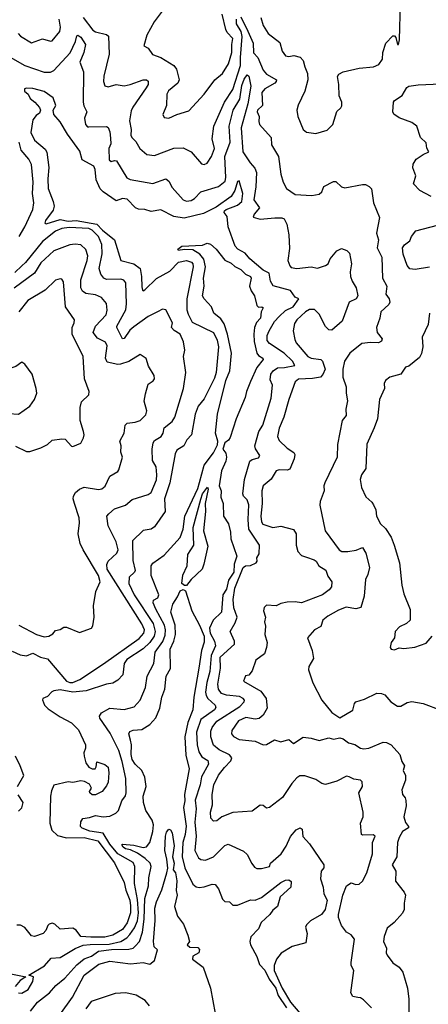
# Model space of a CAD drawing. Extents: x 1552033 to 1694788, y 811965 to 917215.
# Tile 428 of 632: x 1641212 to 1643767, y 863913 to 870071. Entities that reach past the tile are written whole.
import ezdxf

# ---------------------------------------------------------------- set-up
doc = ezdxf.new("R2010")
doc.units = 0

msp = doc.modelspace()

# ---------------------------------------------------------------- linework, layer by layer
at = {"layer": '0CON20XD'}
for points in [[(1642720, 870085), (1642734.7, 870034.7), (1642765, 869984.5), (1642839.3, 869929.3), (1642853.5, 869873.5), (1642874.4, 869845), (1642895, 869840), (1642926.6, 869846.6), (1642967, 869837), (1642985.5, 869815.5), (1642996.1, 869776.1), (1643012.2, 869735), (1643014.5, 869695.5), (1642995.7, 869625), (1642952.8, 869537.2), (1642945.7, 869505), (1642950.6, 869465), (1642985.6, 869385), (1643005, 869367.5), (1643065, 869359.4), (1643135, 869381.1), (1643170.6, 869415), (1643195, 869496.7), (1643221.2, 869518.8), (1643227.5, 869532.5), (1643226.2, 869555), (1643209.1, 869595), (1643208.6, 869665), (1643200.4, 869715), (1643208.6, 869731.4), (1643235, 869744.7), (1643335, 869768.6), (1643425, 869777.1), (1643458.7, 869791.3), (1643480, 869825), (1643483.6, 869866.4), (1643502.5, 869925), (1643545, 869970), (1643555, 869970), (1643565, 869960), (1643573.8, 869915), (1643580, 869915), (1643587.5, 869945), (1643594.2, 870174.2)], [(1641202.2, 869985), (1641217.6, 869967.6), (1641285, 869925.8), (1641355, 869950.9), (1641405, 869935.8), (1641415, 869939.2), (1641463.5, 869996.5), (1641466.1, 870025), (1641458.9, 870075)], [(1641608.7, 870085), (1641668.8, 870005), (1641685, 869994.5), (1641755, 869977.8), (1641767.1, 869967.1), (1641771.8, 869855), (1641737.4, 869717.4), (1641736.5, 869685), (1641745, 869658), (1641765, 869651.9), (1641815, 869665.7), (1641865, 869657.5), (1641903.8, 869665), (1641985, 869695.8), (1642005, 869695.7), (1642015, 869686.7), (1642014.4, 869665), (1642003.6, 869645), (1641918.5, 869525), (1641908.5, 869501.5), (1641898.6, 869438.6), (1641909.5, 869385), (1641907.9, 869347.9), (1641914.3, 869335)], [(1641914.3, 869335), (1641939.2, 869309.2), (1641963.1, 869265), (1642007, 869227), (1642055, 869222.7), (1642175, 869266.9), (1642235, 869270), (1642284, 869245), (1642349.3, 869169.3), (1642365, 869164.5), (1642385, 869174.4), (1642411.8, 869215), (1642430, 869265), (1642416.7, 869325), (1642425.4, 869405), (1642491.8, 869555), (1642545.2, 869635), (1642593.5, 869785), (1642592.4, 869835), (1642604.1, 869965), (1642597.3, 869997.3), (1642568.1, 870045), (1642568.8, 870075)], [(1642102.7, 870125), (1642052.9, 870057.1), (1642006.4, 869973.6), (1641988.3, 869908.3), (1642015, 869893.8), (1642043.3, 869853.3), (1642094.7, 869834.7), (1642175.3, 869785.3), (1642192.1, 869762.1), (1642210, 869695), (1642201.8, 869675), (1642143.5, 869626.5), (1642132.5, 869605), (1642130, 869535), (1642107.7, 869477.7), (1642115, 869460), (1642145, 869455.8), (1642195, 869478.5), (1642268.8, 869501.2), (1642365, 869604.4), (1642431.5, 869695), (1642480.8, 869735), (1642517.4, 869795), (1642539.1, 869865), (1642537.9, 869915), (1642544.1, 869954.1), (1642510.5, 869990.5), (1642500.7, 870010.7), (1642478.3, 870105)], [(1642595, 870090), (1642639.2, 869999.2), (1642671.6, 869925), (1642674.5, 869864.5), (1642700.3, 869835), (1642733.8, 869755), (1642755, 869731.4), (1642817.3, 869695), (1642816.5, 869685), (1642806.7, 869675), (1642745, 869638), (1642726.2, 869615), (1642730.8, 869535), (1642699.7, 869505), (1642697.1, 869495), (1642709.1, 869465), (1642706.7, 869435), (1642712.2, 869415), (1642784.3, 869335), (1642787.6, 869287.6), (1642829.5, 869215), (1642845.5, 869105), (1642860, 869055), (1642880, 869015), (1642935, 868978.4), (1643038.8, 868971.2), (1643085, 868979.6), (1643101.5, 868995), (1643115, 869028.8), (1643175, 869060), (1643188.3, 869058.3), (1643225, 869026.7), (1643245, 869018.8), (1643355, 869040), (1643375, 869040), (1643397.1, 869027.1), (1643412.3, 869012.3), (1643425.4, 868925.4), (1643463, 868833), (1643443.8, 868735), (1643456.2, 868695), (1643446.7, 868645), (1643477.8, 868585), (1643481.4, 868455), (1643507.3, 868405), (1643502.2, 868355), (1643522.1, 868325), (1643527.3, 868305), (1643519.7, 868290.3), (1643470.5, 868245), (1643464.5, 868205), (1643443.1, 868145), (1643448.1, 868115), (1643478.1, 868075), (1643475, 868060.8), (1643455, 868049.6), (1643405, 868053), (1643352.5, 868045), (1643277.1, 867985), (1643242.5, 867935), (1643233.5, 867885), (1643233.4, 867835), (1643254.6, 867775), (1643253.4, 867735), (1643262, 867688), (1643251.1, 867635), (1643253.3, 867595), (1643228.5, 867565), (1643199.8, 867415), (1643196.7, 867335), (1643120.8, 867175), (1643114, 867155), (1643115.6, 867125), (1643091.7, 867058.3), (1643089.7, 867035), (1643123.4, 866875), (1643210.6, 866755), (1643226, 866746), (1643265, 866745.5), (1643316.3, 866753.7), (1643355, 866769.2), (1643376.7, 866735), (1643398.8, 866645), (1643389.1, 866600.9), (1643375, 866570), (1643365.5, 866465), (1643345.7, 866395), (1643315, 866385.5), (1643253.8, 866396.2), (1643205, 866378.8), (1643139.1, 866340.9), (1643107.5, 866315), (1643096, 866275), (1643054.7, 866255.3), (1643012, 866205), (1643041.4, 866125), (1643050, 866075), (1643020.6, 866025), (1643017.5, 866005), (1643044.7, 865924.7), (1643101.8, 865815), (1643165, 865737.8), (1643215, 865703.8), (1643295, 865752), (1643305.8, 865795), (1643314.6, 865805.4), (1643368.8, 865821.2), (1643445, 865858), (1643475, 865857.1), (1643495, 865847.8), (1643533.8, 865803.8), (1643575, 865776.9), (1643595, 865777.1), (1643635, 865800), (1643663.9, 865806.1), (1643735, 865794), (1643845, 865752.5)], [(1641137.9, 869845), (1641245, 869784.8), (1641365, 869743.5), (1641405, 869743.9), (1641426.1, 869753.9), (1641526.6, 869863.4), (1641560.4, 869935), (1641570, 869970), (1641575, 869973.8), (1641595, 869961.9), (1641622.5, 869915), (1641612.1, 869865), (1641588.4, 869805), (1641610.5, 869745), (1641609.6, 869555), (1641612.8, 869532.8), (1641631.1, 869495), (1641617.8, 869455), (1641623.8, 869415), (1641635, 869401.9), (1641645, 869400), (1641755, 869404), (1641765, 869396.2), (1641775, 869368.8), (1641779.9, 869329.9), (1641782.4, 869295), (1641769.6, 869265), (1641772.1, 869195), (1641785, 869184.4), (1641805, 869191.2), (1641818.3, 869188.3), (1641881.7, 869081.7), (1641902.2, 869072.2), (1642043.8, 869046.2), (1642125, 869075.5), (1642145, 869061.5), (1642165, 869020.9), (1642235, 868944.4), (1642255, 868935.6), (1642285, 868941.2), (1642305, 868952.7), (1642345, 868994.6), (1642455, 869027.2), (1642497.8, 869062.2), (1642502, 869085), (1642495.2, 869215.2), (1642528.8, 869305), (1642521.1, 869405), (1642546, 869505), (1642589.5, 869575), (1642601.1, 869658.9), (1642615, 869700), (1642635, 869727.1), (1642645, 869718), (1642657.1, 869655), (1642639.6, 869545), (1642596.4, 869395), (1642608.3, 869245), (1642652.3, 869175), (1642681.9, 869141.9), (1642693.4, 869115), (1642688.3, 869025), (1642675.4, 868945.4), (1642711.1, 868895), (1642679.2, 868855), (1642672.5, 868835), (1642715, 868822.5), (1642807.4, 868832.6), (1642851.4, 868831.4), (1642865, 868825.5), (1642882.2, 868792.2), (1642894.6, 868725), (1642899.3, 868640.7), (1642888.8, 868565), (1642901.4, 868531.4), (1642910.7, 868520.7), (1642945.6, 868515.6), (1643034.7, 868524.8), (1643075, 868517.3), (1643125, 868534.1), (1643140.4, 868545), (1643154, 868576), (1643195, 868625.5), (1643225, 868640), (1643258.3, 868628.3), (1643275, 868610), (1643287.1, 868545), (1643278.4, 868495), (1643281.3, 868465), (1643292, 868435), (1643317.2, 868395), (1643326.2, 868345), (1643316, 868325), (1643272.2, 868305), (1643228.1, 868185), (1643165, 868128.6), (1643145, 868131.4), (1643125, 868151.9), (1643085, 868229.1), (1643055, 868259.2), (1643025, 868258), (1642998.9, 868245), (1642945.2, 868194.8), (1642929.6, 868170.4), (1642922.8, 868125), (1642931.7, 868071.7), (1642940.9, 868050.9), (1643015, 867964.6), (1643035, 867953.9), (1643095, 867945.5), (1643106.2, 867935), (1643122.8, 867885), (1643108.4, 867851.6), (1643093.8, 867836.2), (1643043.9, 867826.1), (1642955, 867823.7), (1642933.8, 867806.2), (1642894.4, 867695), (1642864.5, 867585.5), (1642835, 867515.4), (1642824.5, 867464.5), (1642835, 867438.4), (1642885, 867391.8), (1642925.8, 867365), (1642931.7, 867351.7), (1642928.9, 867325), (1642900.4, 867259.6), (1642885.3, 867254.7), (1642835, 867256.5), (1642815, 867249.4), (1642785, 867196.7), (1642734.5, 867155.5), (1642725.6, 867125), (1642727.5, 867045), (1642720, 866965), (1642725, 866930), (1642733.3, 866915), (1642795, 866895.7), (1642845, 866904.5), (1642925, 866882.2), (1642940.8, 866855), (1642940.6, 866785), (1642951.5, 866745), (1642975, 866719.1), (1643005, 866709.2), (1643053.8, 866693.8), (1643065.8, 866685), (1643082.5, 866655), (1643127.4, 866627.4), (1643139.8, 866589.8), (1643163.1, 866555), (1643161.5, 866525), (1643146.5, 866505), (1643105.6, 866475), (1642975, 866424.3), (1642935, 866430), (1642885, 866427.5), (1642845, 866420), (1642815, 866406.2), (1642755, 866410), (1642740, 866395), (1642737.5, 866375), (1642750, 866335), (1642743.8, 866305), (1642748.6, 866278.6), (1642745.7, 866225.7), (1642759.4, 866175), (1642755.5, 866145), (1642742.9, 866105), (1642689.3, 866065), (1642665, 865998.8), (1642645, 865972.5), (1642625, 865967.5), (1642612.5, 865935), (1642720.9, 865870.9), (1642754.2, 865825), (1642760.6, 865765), (1642735, 865720.8), (1642708.7, 865701.3), (1642685, 865697.1), (1642626.1, 865706.1), (1642581.1, 865685)], [(1643412, 863892), (1643361.7, 863941.7), (1643343.9, 863953.9), (1643325.9, 863955.9), (1643295, 863962.5), (1643283.9, 863985), (1643302.2, 864125), (1643285.8, 864155.8), (1643284.6, 864174.6), (1643305, 864320), (1643285, 864347.5), (1643255, 864363.3), (1643225, 864406.9), (1643206.1, 864455), (1643206.6, 864475), (1643231.9, 864595), (1643255, 864654.8), (1643285, 864672.6), (1643315, 864662.9), (1643335.7, 864664.3), (1643355, 864683.8), (1643383.7, 864735), (1643417.5, 864855), (1643418.1, 864925), (1643435.8, 864965), (1643423, 864973), (1643355, 864970), (1643350, 864975), (1643342.5, 865045), (1643360, 865085), (1643360.8, 865115), (1643332, 865235), (1643355.6, 865274.4), (1643354.3, 865304.3), (1643344.4, 865314.4), (1643301.7, 865321.7), (1643273.3, 865335), (1643255, 865339.2), (1643195, 865309.7), (1643125, 865287.9), (1643100.8, 865295), (1643065, 865320), (1642995, 865342.9), (1642965, 865341.1), (1642945, 865328.9), (1642912.9, 865295), (1642855, 865206.9), (1642775, 865144.6), (1642755, 865139.4), (1642735, 865156.7), (1642715, 865158), (1642665, 865120), (1642545, 865113.4), (1642475.3, 865084.7), (1642445, 865060), (1642425, 865057.5), (1642407.6, 865077.6), (1642404.6, 865114.6), (1642418.8, 865161.2), (1642416.4, 865225), (1642426.5, 865285), (1642454.8, 865345.2), (1642491.9, 865395), (1642533.4, 865435), (1642538.9, 865455), (1642524, 865474), (1642459.2, 865505), (1642423.8, 865533.8), (1642407.6, 865585), (1642408, 865622), (1642414.9, 865645.1), (1642445, 865683.3), (1642589.2, 865775), (1642616.7, 865805), (1642617.8, 865815), (1642609.6, 865825), (1642587.2, 865837.2), (1642505, 865845.6), (1642475, 865856.3), (1642455, 865883.3), (1642451.6, 865915), (1642467.7, 866015), (1642466.7, 866085), (1642556.2, 866165), (1642554.6, 866185), (1642528.4, 866245), (1642560.5, 866299.5), (1642572.9, 866335), (1642551.8, 866391.8), (1642546.3, 866445), (1642556.7, 866515), (1642609.7, 866645), (1642624.6, 866655.4), (1642655, 866657.2), (1642691.4, 866675), (1642697.1, 866685), (1642696, 866705), (1642709.7, 866730.3), (1642711.5, 866785), (1642644.7, 866885.3), (1642640.3, 866945), (1642646, 867036), (1642635, 867067.5), (1642611.9, 867091.9), (1642607.3, 867105), (1642617.7, 867195), (1642650.8, 867309.2), (1642665, 867319.5), (1642705, 867330.9), (1642714.5, 867345), (1642686.7, 867386.7), (1642682.7, 867405), (1642708.4, 867495), (1642731.9, 867535), (1642784.5, 867705), (1642792.5, 867785), (1642779.3, 867819.3), (1642782.5, 867855), (1642796.5, 867875), (1642825, 867893.5), (1642868.8, 867895), (1642932.3, 867907.7), (1642919.1, 867935), (1642866.6, 867986.5), (1642773.3, 868045), (1642758.9, 868065), (1642759.3, 868095), (1642772.9, 868125), (1642806.2, 868183.9), (1642834.7, 868215), (1642875, 868253.3), (1642921.8, 868275), (1642957.5, 868325), (1642935, 868336), (1642905, 868377.9), (1642796.3, 868406.3), (1642780.4, 868435), (1642773.1, 868485), (1642735, 868505.5), (1642650.9, 868575), (1642621.6, 868611.6), (1642575.6, 868635), (1642560, 868655), (1642516.1, 868775), (1642510.2, 868840.2), (1642491.2, 868865), (1642492, 868875), (1642502.5, 868885), (1642575, 868910.5), (1642601, 868935), (1642607.4, 868985), (1642585, 869063.3), (1642575, 869060), (1642558, 869002), (1642533.8, 868966.2), (1642441, 868899), (1642361.8, 868858.2), (1642240.2, 868830.2), (1642175, 868840.4), (1642095, 868882.2), (1642035, 868871.8), (1641995, 868884), (1641955, 868885.4), (1641935.3, 868895.3), (1641885, 868947.6), (1641855, 868953.1), (1641815, 868938.2), (1641733.7, 868993.7), (1641715, 869013.3), (1641690.1, 869070.1), (1641683.9, 869133.9), (1641675.3, 869155), (1641603.1, 869195), (1641587.8, 869247.8), (1641510, 869355), (1641465, 869432), (1641425, 869477.5), (1641421.2, 869505), (1641438.8, 869535), (1641421.9, 869581.9), (1641365, 869621.1), (1641295, 869640.5), (1641255, 869643.1), (1641241.7, 869638.3), (1641241.9, 869625), (1641264, 869605), (1641278, 869578), (1641307.5, 869555), (1641335, 869522), (1641342.2, 869505), (1641336.7, 869486.7), (1641315, 869471.4), (1641293.8, 869445), (1641282.1, 869365), (1641305, 869317.5), (1641370.6, 869260.6), (1641381.9, 869241.9), (1641393.9, 869146.1), (1641387.6, 869075), (1641390.6, 869015), (1641421.9, 868935), (1641427.3, 868905), (1641420.5, 868879.5), (1641372.7, 868815), (1641368.8, 868798.8), (1641377.5, 868795), (1641465, 868822.1), (1641515, 868812), (1641565, 868815.7), (1641695, 868791.6), (1641730.1, 868755), (1641804.5, 868695), (1641843.8, 868565), (1641925, 868544.8), (1641965, 868515.9), (1641973.7, 868465), (1641975, 868400), (1641980.2, 868380.2), (1641985, 868375.8), (1641995, 868380.6), (1642066.7, 868453.3), (1642150.8, 868499.2), (1642205, 868553.6), (1642255, 868564), (1642285.5, 868555.5), (1642294.4, 868545), (1642297.8, 868525), (1642257.4, 868325), (1642257.1, 868257.1), (1642265, 868228.6), (1642289.8, 868179.8), (1642424.5, 868115), (1642447, 868067), (1642454.6, 868024.6), (1642440, 867865), (1642430.7, 867829.3), (1642365, 867700), (1642328.9, 867655), (1642308.7, 867605), (1642286.6, 867475), (1642256.9, 867443.1), (1642239.4, 867405), (1642195, 867377.9), (1642185.3, 867355), (1642150.8, 867175), (1642117.1, 867075), (1642122.5, 866995), (1642055, 866898.7), (1642034.5, 866884.5), (1641985, 866875.6), (1641917.6, 866812.4), (1641918.5, 866688.5), (1641933.9, 866626.1), (1641930, 866615), (1641896.4, 866583.6), (1641894.2, 866545), (1641927.9, 866475), (1642045.8, 866295), (1642060, 866245), (1642053.3, 866215), (1642024.8, 866175), (1641983.2, 866136.8), (1641881, 866069), (1641866.1, 866045), (1641856, 865974), (1641825, 865939.4), (1641795, 865921.9), (1641755, 865915.5), (1641627.3, 865872.7), (1641545, 865865.2), (1641465, 865878.9), (1641426.2, 865873.8), (1641412, 865868), (1641385, 865838.6), (1641356.7, 865825), (1641353.6, 865816.4), (1641366.4, 865785), (1641390.7, 865760.7), (1641465, 865710), (1641535, 865673.5), (1641580.7, 865630.7), (1641624.3, 865535), (1641624, 865515), (1641613.5, 865486.5), (1641615.6, 865465), (1641625, 865423.8), (1641645, 865396), (1641665, 865385.8), (1641683.6, 865386.4), (1641691.2, 865398.8), (1641695, 865428.8), (1641745, 865412.9), (1641765.4, 865395.4), (1641770.4, 865360.4), (1641765, 865303.3), (1641755, 865279.2), (1641727.5, 865245), (1641685, 865222.5), (1641665, 865222.9), (1641650, 865235), (1641647.5, 865245), (1641662, 865265), (1641648.9, 865288.9)], [(1643785, 868964.5), (1643715, 869002.2), (1643674.7, 869044.7), (1643688.5, 869095), (1643670, 869145), (1643672.6, 869167.4), (1643691.4, 869198.6), (1643735, 869228.1), (1643770, 869245), (1643758.3, 869268.3), (1643755, 869300), (1643718, 869335), (1643696.7, 869405), (1643665, 869427.5), (1643585, 869457.1), (1643551.1, 869481.1), (1643544.7, 869495), (1643550.3, 869555), (1643555.5, 869565), (1643603.8, 869596.2), (1643633.8, 869646.2), (1643645, 869655.2), (1643705, 869664.6), (1643845, 869669.3)], [(1641208.7, 868715), (1641243.3, 868775), (1641293.6, 868885), (1641299.6, 868925), (1641291.6, 868985), (1641297.2, 869055), (1641285.2, 869165.2), (1641269.6, 869199.6), (1641220.4, 869255), (1641208.1, 869305)], [(1641165, 866121.2), (1641215, 866099.2), (1641255, 866093.3), (1641295, 866109.4), (1641342.5, 866085), (1641385, 866073.8), (1641503.8, 865933.8), (1641525, 865924.8), (1641545, 865925.2), (1641588.1, 865945), (1641736.5, 866043.5), (1641958.4, 866201.6), (1641989, 866235), (1641991.6, 866255), (1641975, 866292.4), (1641760, 866635), (1641757.1, 866662.9), (1641765.3, 866684.7), (1641819.6, 866735), (1641828.3, 866755), (1641816.3, 866805), (1641764.7, 866905), (1641757.5, 866965), (1641768.5, 866981.5), (1641805, 867012.9), (1641874.4, 867035), (1641915, 867070.6), (1642015, 867101.2), (1642034.4, 867115), (1642067.5, 867192.5), (1642070.5, 867225), (1642064.7, 867274.8), (1642043.1, 867315), (1642040, 867385), (1642046.5, 867425), (1642055, 867439.5), (1642095.9, 867465), (1642108.9, 867485), (1642115, 867517.5), (1642165, 867557.8), (1642182.1, 867585), (1642235.6, 867765), (1642251, 867865), (1642235.6, 867964.4), (1642245.3, 868004.7), (1642236.2, 868056.2), (1642214.6, 868105), (1642177, 868127), (1642160.9, 868145), (1642167.1, 868175), (1642125, 868257.5), (1642105, 868261.2), (1642073.3, 868243.3), (1642015, 868215.6), (1641925, 868151.2), (1641901.4, 868128.6), (1641865, 868076.5), (1641855, 868075.7), (1641818.5, 868145), (1641818.7, 868155), (1641875.7, 868255.7), (1641880.9, 868295), (1641875.4, 868425), (1641862.7, 868442.7), (1641845, 868449.3), (1641755, 868446), (1641739.1, 868455), (1641719.1, 868479.1), (1641709.3, 868515), (1641727.4, 868607.4), (1641726.3, 868665), (1641705, 868715.2), (1641665, 868753.9), (1641645, 868764.8), (1641521.7, 868771.7), (1641474.7, 868764.8), (1641435, 868749.5), (1641355, 868683.9), (1641248.3, 868551.7), (1641225, 868530.7), (1641181, 868489)], [(1643775, 868523.5), (1643685, 868508.5), (1643652.9, 868512.9), (1643634.6, 868534.6), (1643610.6, 868605), (1643606.5, 868645), (1643617.7, 868662.3), (1643652.3, 868687.7), (1643661.4, 868715), (1643688.9, 868751.1), (1643825, 868786.7)], [(1641205.8, 866285), (1641316.7, 866225), (1641365, 866211.2), (1641393.6, 866216.4), (1641419.3, 866230.7), (1641435, 866250), (1641465, 866257.5), (1641488.3, 866271.7), (1641505, 866272.5), (1641585, 866237.5), (1641660, 866265), (1641669.3, 866280.7), (1641676.7, 866335), (1641673.3, 866405), (1641687.5, 866495), (1641716, 866555), (1641704.4, 866595), (1641608.1, 866755), (1641590.6, 866795), (1641577.1, 866855), (1641585.6, 866925), (1641583.1, 866955), (1641555.7, 867044.3), (1641545.5, 867075), (1641548.3, 867091.7), (1641561.1, 867115), (1641585.6, 867135), (1641615, 867148), (1641705, 867132.5), (1641725, 867136.9), (1641746.7, 867153.3), (1641775, 867216.5), (1641825, 867244.4), (1641832.2, 867255), (1641855.8, 867335), (1641845.3, 867365.3), (1641847.5, 867405), (1641838.2, 867435), (1641865.3, 867485), (1641871.8, 867535), (1641885, 867548.5), (1641935, 867554.7), (1641964.4, 867565), (1642001.1, 867598.9), (1642006.8, 867625), (1641991.2, 867685), (1641998.3, 867731.7), (1642015, 867792), (1642047.2, 867812.8), (1642055.4, 867825), (1642053.5, 867845), (1642018.2, 867905), (1642002.3, 867952.3), (1641965, 867977.5), (1641895, 867933.1), (1641843, 867917), (1641825, 867913.9), (1641758.4, 867928.4), (1641748.8, 867955), (1641758.2, 868031.8), (1641749.5, 868055), (1641699.1, 868079.1), (1641671.3, 868115), (1641686, 868154), (1641752.5, 868225), (1641759.6, 868255), (1641754.2, 868295.8), (1641723.1, 868333.1), (1641685, 868350.4), (1641625, 868358.2), (1641605, 868373.1), (1641595, 868393.8), (1641593.4, 868445), (1641633.2, 868565), (1641637.5, 868595), (1641624.7, 868634.7), (1641594, 868664), (1641557.9, 868667.9), (1641525, 868662.1), (1641424.8, 868625.2), (1641345, 868550), (1641304.8, 868485.2), (1641178.4, 868391.6)], [(1641865, 865756), (1641926.9, 865773.1), (1641964.7, 865815.3), (1641998, 865895), (1642009.6, 865965), (1642051.1, 866045), (1642060.2, 866115), (1642107.6, 866182.4), (1642121.3, 866221.3), (1642123.5, 866255), (1642117.7, 866285), (1642062.9, 866385), (1642047.3, 866425), (1642049.5, 866440.5), (1642076.7, 866455), (1642081.2, 866475), (1642033.9, 866595), (1642033.3, 866655), (1642045, 866672), (1642115, 866721.1), (1642215, 866832.2), (1642235.2, 866885), (1642244.9, 866965.1), (1642325, 867138.7), (1642337.3, 867177.3), (1642365.4, 867285), (1642425, 867363.1), (1642448.2, 867411.8), (1642450.7, 867435), (1642437.2, 867485), (1642450, 867605), (1642501.6, 867815), (1642525.7, 867875), (1642536, 867985), (1642511.1, 868105), (1642489.8, 868169.8), (1642470.1, 868200.1), (1642425.7, 868235), (1642412, 868275), (1642365, 868326.2), (1642355.8, 868345), (1642365.8, 868405), (1642361.8, 868455), (1642374, 868525), (1642363.1, 868573.1), (1642339.2, 868605), (1642295, 868630.8), (1642245, 868634.5), (1642215, 868628.8), (1642205, 868627.5), (1642200, 868635), (1642225, 868655.5), (1642355, 868661.2), (1642385, 868672.5), (1642405, 868667.5), (1642441.2, 868635), (1642495, 868567.5), (1642535, 868548), (1642557.8, 868527.8), (1642595, 868508.8), (1642625, 868479.3), (1642655, 868464), (1642659.5, 868455), (1642649.7, 868405), (1642659.2, 868375), (1642680, 868345), (1642695, 868283.3), (1642705, 868273.3), (1642725.6, 868275.6), (1642735, 868270), (1642721.2, 868245), (1642718, 868205), (1642693.4, 868176.6), (1642680, 868145), (1642676.2, 868105), (1642678.3, 868058.3), (1642694.2, 867985), (1642705, 867971.1), (1642733.1, 867955), (1642735.4, 867945), (1642694.8, 867895.2), (1642655, 867809.1), (1642629.8, 867745), (1642622.7, 867707.3), (1642565, 867574.4), (1642528.9, 867458.9), (1642518.8, 867441.2), (1642495, 867424.7), (1642481.4, 867385), (1642501, 867361), (1642504.6, 867335.4), (1642500.3, 867309.7), (1642475, 867250), (1642460.3, 867155), (1642472.1, 867125), (1642470, 867085), (1642483.6, 867045), (1642486, 866966), (1642517.6, 866917.6), (1642530.3, 866865), (1642532.8, 866825), (1642570.9, 866715), (1642553.6, 866666.4), (1642551.1, 866615), (1642518.2, 866565), (1642505, 866508.7), (1642481.5, 866475), (1642473.6, 866365), (1642421.3, 866315), (1642398.9, 866265), (1642403.7, 866235), (1642429.8, 866185), (1642436.1, 866155), (1642409.6, 866095), (1642400.8, 865995), (1642382.8, 865925), (1642374.2, 865865.8), (1642377.5, 865845), (1642388.4, 865825), (1642434.7, 865785), (1642438.5, 865768.5), (1642430.9, 865755), (1642344.7, 865695), (1642318.6, 865615), (1642322.3, 865535), (1642332.3, 865492.3), (1642351.8, 865461.8), (1642387.7, 865437.7), (1642393.5, 865415), (1642348.8, 865335), (1642340.7, 865285), (1642309.4, 865190.6), (1642315.2, 865134.8), (1642307.7, 865052.3), (1642315.6, 864965), (1642308.2, 864875), (1642329.9, 864829.9), (1642345, 864819.5), (1642375, 864813.8), (1642424.7, 864835.3), (1642495, 864905.5), (1642515, 864914.5), (1642611.3, 864871.3), (1642635, 864850), (1642664.4, 864794.4), (1642680.5, 864770.5), (1642695, 864762), (1642725, 864762.5), (1642775, 864774.2), (1642780.8, 864795), (1642847.4, 864855), (1642878.6, 864901.4), (1642905, 864961.9), (1642940.8, 865005), (1642966.2, 865016.2), (1642978, 865008), (1642983.4, 864963.4), (1643025, 864916.9), (1643114, 864785), (1643113.6, 864766.4), (1643097.5, 864745), (1643093, 864697), (1643109.5, 864645), (1643113.3, 864605), (1643134.6, 864565), (1643123.3, 864505), (1643099.2, 864475), (1643031.2, 864435), (1643005, 864410), (1643000, 864395), (1643010, 864355), (1643002, 864298), (1642915, 864275.6), (1642847.6, 864232.4), (1642817.5, 864195), (1642803.3, 864155), (1642802.5, 864125), (1642853.4, 864013.4), (1642905, 863927.1), (1642965, 863858.3)], [(1641185, 867404.7), (1641255, 867370.8), (1641275, 867370.9), (1641345, 867393.9), (1641386.3, 867413.6), (1641415, 867441.9), (1641475, 867450.3), (1641497.3, 867447.3), (1641535, 867404.2), (1641545, 867402), (1641595, 867423.3), (1641611.2, 867455), (1641615.8, 867475), (1641612, 867495), (1641589.2, 867565), (1641590, 867645), (1641598.8, 867681.2), (1641643.3, 867725), (1641646.2, 867745), (1641617.1, 867825), (1641608.2, 867965), (1641540.8, 868105), (1641540, 868145), (1641553.3, 868175), (1641554.5, 868194.5), (1641497.9, 868275), (1641485, 868432.5), (1641475, 868448.8), (1641465, 868451.2), (1641435, 868442), (1641370.6, 868379.4), (1641262.2, 868315), (1641206.2, 868243.8)], [(1643773.9, 868236.1), (1643765.7, 868164.3), (1643730, 868085), (1643733.8, 868025), (1643725.8, 867984.2), (1643712.3, 867957.7), (1643645.8, 867904.2), (1643625, 867898.8), (1643595.9, 867854.1), (1643526.2, 867835), (1643498.8, 867815), (1643491.2, 867795), (1643492.5, 867765), (1643461.9, 867695), (1643449.6, 867575), (1643428.8, 867518.8), (1643383.3, 867416.7), (1643376.5, 867265), (1643348.9, 867225), (1643342.1, 867195), (1643348.9, 867145), (1643377.6, 867087.6), (1643415, 867053.3), (1643425, 867036.7), (1643438.5, 867005), (1643444.2, 866965), (1643469.1, 866919.1), (1643499.2, 866889.2), (1643534.3, 866835), (1643554.7, 866784.7), (1643586.7, 866675), (1643601.9, 866535), (1643615, 866480), (1643653, 866383), (1643653.3, 866315), (1643631.2, 866295), (1643586.4, 866273.6), (1643559.2, 866245), (1643555.8, 866204.2), (1643534.6, 866175.4), (1643528.9, 866145), (1643534.3, 866134.3), (1643555, 866130.9)], [(1641205, 867603.8), (1641276, 867655), (1641304.2, 867695), (1641319.2, 867735), (1641315.8, 867765), (1641289.2, 867855), (1641245, 867917.5), (1641225, 867930), (1641187.7, 867902.3), (1641125, 867881.9), (1641085, 867858.9), (1641024.2, 867795), (1641027.5, 867745), (1641035.3, 867725), (1641125, 867621.4), (1641145, 867607.5), (1641205, 867603.8)], [(1642241.7, 866531.7), (1642225.8, 866545), (1642232.7, 866597.3), (1642259.2, 866655), (1642263.3, 866726.7), (1642301.7, 866785), (1642297.4, 866895), (1642345, 867072.9), (1642355, 867106.4), (1642387.4, 867147.4), (1642391.2, 867135), (1642371.4, 867045), (1642373.5, 866995), (1642361.2, 866875), (1642387.6, 866777.6), (1642364.2, 866665.8), (1642352.5, 866635), (1642285, 866570), (1642255, 866532), (1642241.7, 866531.7)], [(1641279.4, 863870.6), (1641324.1, 863925.9), (1641397.9, 863985), (1641438.3, 864031.7), (1641495, 864076.9), (1641569.4, 864160.6), (1641615, 864197.5), (1641660, 864215), (1641705.8, 864245), (1641786.2, 864255), (1641895, 864258.5), (1641921.2, 864265), (1641935, 864275.9), (1641960.3, 864305), (1641979.3, 864365), (1641991.3, 864445), (1641994.1, 864575), (1642017, 864655), (1642018.7, 864705), (1642033.8, 864775), (1642027.1, 864795), (1641995.8, 864825.8), (1641948.8, 864858.8), (1641905, 864879.3), (1641873.5, 864885), (1641858.5, 864895), (1641850.5, 864909.5), (1641855.8, 864914.2), (1641925, 864909.1), (1641985, 864892.9), (1642005, 864897), (1642025.1, 864924.9), (1642045.6, 864994.4), (1642049.3, 865035), (1642041.4, 865065), (1642001.6, 865125), (1641986.5, 865175), (1641983.7, 865215), (1642002.9, 865275), (1641995, 865333.3), (1641975.2, 865375), (1641935, 865414.1), (1641916.3, 865445), (1641909.2, 865475), (1641910.3, 865535), (1641903.9, 865565), (1641894.2, 865605), (1641900, 865620), (1641922.1, 865627.9), (1641975, 865632.5), (1642026.3, 865663.7), (1642062.9, 865705), (1642088, 865765), (1642101.2, 865835), (1642120.5, 865885), (1642127.6, 865965), (1642156.1, 866013.9), (1642153.5, 866135), (1642176.3, 866185), (1642186.2, 866225), (1642184.1, 866285), (1642156.2, 866365), (1642168.9, 866415), (1642198.9, 866461.1), (1642215, 866499.7), (1642235, 866507.6), (1642248.8, 866498.8), (1642287.7, 866375), (1642336.4, 866285), (1642365.1, 866215), (1642365, 866177.1), (1642349.2, 866125), (1642332.1, 866015), (1642300.3, 865835), (1642295.7, 865755.7), (1642262.6, 865675), (1642244.6, 865585), (1642250.9, 865470.9), (1642270.8, 865385), (1642242.9, 865225), (1642244.3, 865185), (1642237.3, 865145), (1642252.4, 865027.6), (1642247.4, 864975), (1642232.6, 864925), (1642228, 864835), (1642245, 864765.6), (1642295, 864664.4), (1642315, 864648.5), (1642335, 864644.6), (1642365, 864646.8), (1642415, 864663.8), (1642435, 864661.4), (1642456.3, 864636.3), (1642479.3, 864570.7), (1642495, 864555.8), (1642525, 864554.2), (1642545, 864533.9), (1642575, 864532.6), (1642655, 864566.5), (1642685, 864564.5), (1642725, 864581.8), (1642845, 864674.6), (1642875, 864690), (1642895, 864692), (1642910.7, 864680.7), (1642907.5, 864645), (1642840, 864585), (1642825, 864525.7), (1642795, 864502.7), (1642775.5, 864474.5), (1642722.2, 864425), (1642705.3, 864384.7), (1642657.1, 864335), (1642651.2, 864305), (1642655.3, 864285), (1642695, 864211.2), (1642712.6, 864162.6), (1642745, 864126), (1642771.2, 864071.2), (1642814.2, 864015), (1642829, 863969), (1642880.4, 863890.4)], [(1643555, 866130.9), (1643585, 866142.1), (1643615, 866138.6), (1643683.4, 866146.6), (1643755, 866170.9), (1643792, 866215)], [(1641205, 863984.5), (1641225, 863982.5), (1641264.3, 864005), (1641294.2, 864055), (1641297.5, 864085), (1641270, 864095), (1641366.2, 864153.8), (1641408.3, 864201.7), (1641465, 864206.2), (1641558.5, 864261.5), (1641608, 864282), (1641652.3, 864287.7), (1641771.6, 864288.4), (1641844.7, 864305.3), (1641881.2, 864328.9), (1641900.1, 864349.8), (1641929.5, 864390.5), (1641948.1, 864435), (1641954.1, 864485), (1641949, 864569), (1641929.3, 864669.3), (1641932.2, 864775), (1641921, 864801), (1641825, 864855.2), (1641776.3, 864915), (1641733, 864983), (1641651.1, 864995), (1641602, 865015), (1641592, 865025), (1641594, 865055), (1641607.5, 865075), (1641649.3, 865080.7), (1641685, 865094.5), (1641735, 865086.1), (1641775, 865089.1), (1641812.2, 865107.8), (1641829.4, 865125), (1641850, 865185), (1641873.8, 865216.2), (1641878.5, 865235), (1641874.7, 865325), (1641852.6, 865432.6), (1641831, 865501), (1641778, 865608), (1641712.8, 865702.7), (1641710.4, 865715), (1641723.5, 865736.5), (1641774.7, 865765.3), (1641865, 865756)], [(1642581.1, 865685), (1642538.8, 865625), (1642536.7, 865605), (1642548.1, 865588.1), (1642585, 865568.7), (1642685, 865558.1), (1642735, 865535.6), (1642755, 865538.5), (1642805, 865568.1), (1642845, 865555.3), (1642895, 865569.4), (1642925, 865543.3), (1642985, 865583.8), (1643035, 865578.1), (1643085, 865562.5), (1643145, 865578.8), (1643175, 865571.2), (1643215, 865579.4), (1643235, 865573.3), (1643268.9, 865548.9), (1643308.3, 865538.3), (1643342.9, 865515), (1643365, 865511.1), (1643395.5, 865514.5), (1643485, 865552.5), (1643505, 865551.2), (1643535, 865536.7), (1643590, 865475), (1643601.2, 865431.2), (1643618.8, 865405), (1643610.6, 865375), (1643624.3, 865345), (1643624.8, 865315.2), (1643602.3, 865255), (1643606.1, 865226.1), (1643623.3, 865205), (1643627.4, 865187.4), (1643628, 865155), (1643614.7, 865085), (1643625, 865049.5), (1643644.4, 865025), (1643643.2, 865016.8), (1643606.1, 864993.9), (1643584.5, 864955.5), (1643575.3, 864925), (1643570, 864835), (1643541.2, 864785), (1643564, 864745), (1643562.4, 864682.4), (1643617.5, 864615), (1643625.5, 864595), (1643616.5, 864545), (1643617.1, 864505), (1643606.4, 864483.6), (1643554.4, 864425), (1643510.7, 864389.3), (1643492.2, 864337.8), (1643488.1, 864305), (1643506, 864265), (1643504.2, 864235), (1643510.3, 864220.3), (1643545, 864172.5), (1643585, 864145.8), (1643608.9, 864115), (1643638.2, 864015), (1643646.5, 863945), (1643646.5, 863855)], [(1641197.3, 865275), (1641238.2, 865345), (1641215.5, 865404.5), (1641185.6, 865465)], [(1641648.9, 865288.9), (1641616.9, 865306.9), (1641595, 865310), (1641545, 865300), (1641515, 865304.2), (1641426, 865284), (1641410.8, 865249.2), (1641405.3, 865214.7), (1641400.2, 865045), (1641412.8, 865002.8), (1641448.1, 864968.1), (1641505, 864953.3), (1641615, 864956.6), (1641700.4, 864935), (1641805, 864798.2), (1641866, 864675), (1641876.4, 864626.4), (1641901.5, 864565), (1641905, 864530), (1641904.4, 864485), (1641885, 864422.9), (1641855, 864381.4), (1641794, 864345), (1641745, 864332.1), (1641657.1, 864332.9), (1641595, 864338.2), (1641565, 864377.1), (1641545, 864390), (1641465, 864383.8), (1641431.2, 864415), (1641415, 864420.6), (1641395.4, 864414.6), (1641386.9, 864405), (1641374.5, 864375), (1641358.1, 864355), (1641305, 864336.9), (1641285, 864341.4), (1641245, 864394.2), (1641217.9, 864407.9), (1641195, 864408.1)], [(1641205, 865122), (1641225, 865142), (1641234.2, 865174.2), (1641203.2, 865223.2)], [(1641462.5, 863847.5), (1641541.7, 863958.3), (1641615.1, 864094.9), (1641706.5, 864163.5), (1641775, 864182.1), (1641905, 864165.6), (1641984.5, 864174.5), (1642025, 864163.8), (1642055, 864186.7), (1642073.6, 864253.6), (1642053.2, 864273.2), (1642048, 864305), (1642058.2, 864438.2), (1642056.8, 864515), (1642067.1, 864555), (1642101.7, 864628.3), (1642131.9, 864735), (1642137.5, 864765), (1642131.7, 864821.7), (1642119.2, 864875), (1642124.6, 864965.4), (1642131.1, 864988.9), (1642145, 865008.8), (1642155, 865004), (1642164.5, 864985), (1642177.5, 864905), (1642167.8, 864835), (1642177.3, 864795), (1642172, 864755), (1642185.8, 864735.8), (1642194.8, 864685), (1642190.4, 864625), (1642197.7, 864595), (1642179.4, 864525), (1642199.5, 864465), (1642237.3, 864415), (1642263.3, 864345), (1642273.3, 864305), (1642260, 864285), (1642275, 864270), (1642325, 864267.8), (1642336.6, 864255), (1642331.8, 864235), (1642295.8, 864215), (1642292, 864195), (1642358.6, 864145), (1642405, 864013.8), (1642433.8, 863855)], [(1641115, 864111.4), (1641250, 864085), (1641215, 864061.2), (1641184.2, 864025)], [(1642023.4, 863903.4), (1641997.5, 863937.5), (1641940.7, 863970.7), (1641875, 863984.8), (1641810, 863980), (1641658.4, 863931.6), (1641625.7, 863885)]]:
    msp.add_lwpolyline(points, dxfattribs=at)

doc.saveas('drawing.dxf')
